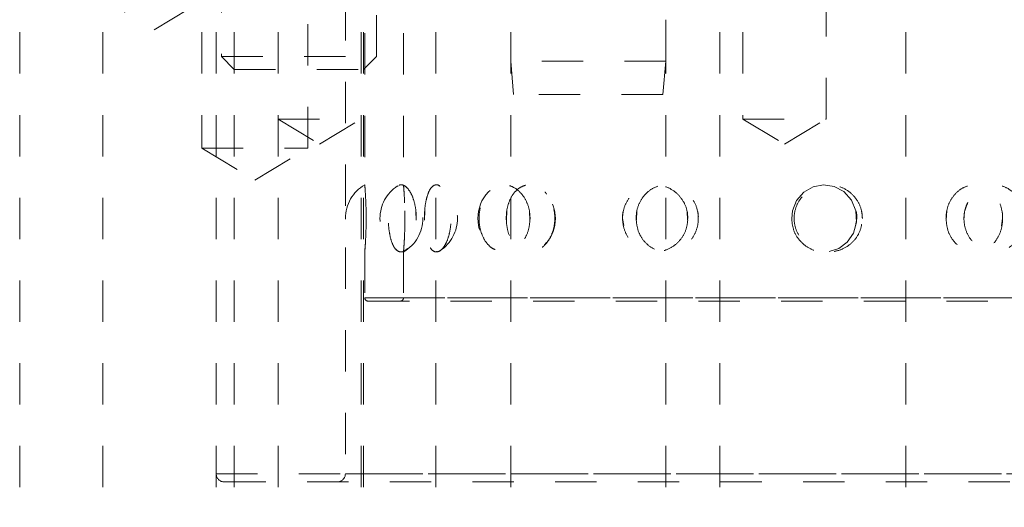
# Model space of a CAD drawing. Header units: inches. Extents: x 220 to 877, y 4 to 174.
# Tile 298 of 656: x 407.33 to 409.72, y 134.21 to 135.39. Entities that reach past the tile are written whole.
import ezdxf

# ---------------------------------------------------------------- set-up
doc = ezdxf.new("R2010")
doc.units = ezdxf.units.IN
doc.header["$LTSCALE"] = 0.5
doc.header["$MEASUREMENT"] = 0
doc.linetypes.add('HIDDEN', pattern=[0.225, 0.15, -0.075])
doc.layers.add('DSS-M-S', color=53, linetype='Continuous')
doc.layers.add('SVD-M-S', color=8, linetype='Continuous')

msp = doc.modelspace()

# ---------------------------------------------------------------- linework, layer by layer
at = {"layer": 'DSS-M-S', "linetype": 'HIDDEN', "lineweight": 18}
for p, q in [((408.12114, 138.44072), (408.12114, 134.29322)), ((408.16802, 138.15862), (408.16802, 134.99174)), ((408.26177, 138.15873), (408.26177, 134.99158)), ((407.33314, 135.96072), (407.33314, 133.46072)), ((407.53414, 133.46072), (407.53414, 135.96072)), ((407.77351, 135.96072), (407.77351, 135.08072)), ((407.80864, 135.96072), (407.80864, 134.29322)), ((407.80864, 135.96072), (407.80864, 133.46072)), ((407.85239, 135.96072), (407.85239, 133.46072)), ((407.95814, 135.96072), (407.95814, 133.46072)), ((408.03051, 135.08072), (408.03051, 135.96072)), ((408.15914, 133.46072), (408.15914, 135.96072)), ((408.16489, 133.46072), (408.16489, 135.96072)), ((408.33989, 135.96072), (408.33989, 133.46072)), ((408.52114, 135.96072), (408.52114, 133.46072)), ((408.89614, 133.46072), (408.89614, 135.96072)), ((409.02739, 133.46072), (409.02739, 135.96072)), ((409.08314, 135.96072), (409.08314, 135.15072)), ((409.28414, 135.15072), (409.28414, 135.96072)), ((409.47739, 135.96072), (409.47739, 133.46072)), ((407.50239, 135.46072), (407.65864, 135.36684)), ((407.65864, 135.36684), (407.81489, 135.46072)), ((407.95814, 135.15072), (408.15914, 135.15072)), ((407.95814, 135.15072), (408.05864, 135.09034)), ((408.05864, 135.09034), (408.15914, 135.15072)), ((409.08314, 135.15072), (409.28414, 135.15072)), ((409.08314, 135.15072), (409.18364, 135.09034)), ((409.18364, 135.09034), (409.28414, 135.15072)), ((407.77351, 135.08072), (408.03051, 135.08072)), ((407.77351, 135.08072), (407.90201, 135.00351)), ((407.90201, 135.00351), (408.03051, 135.08072)), ((408.24981, 134.98935), (408.24768, 134.98851)), ((408.34717, 134.98961), (408.35027, 134.98816)), ((409.25261, 134.98686), (409.23026, 134.97377)), ((409.27793, 134.99189), (409.25261, 134.98686)), ((409.30383, 134.9881), (409.27793, 134.99189)), ((409.32745, 134.97542), (409.30383, 134.9881)), ((408.47141, 134.97788), (408.4673, 134.9748)), ((409.23026, 134.97377), (409.21303, 134.95381)), ((409.34576, 134.95496), (409.32745, 134.97542)), ((409.21303, 134.95381), (409.20293, 134.92873)), ((409.3563, 134.9292), (409.34576, 134.95496)), ((408.29237, 134.90655), (408.29171, 134.92839)), ((408.31265, 134.90615), (408.31307, 134.92895)), ((408.51079, 134.90614), (408.51167, 134.92896)), ((408.56749, 134.90656), (408.56639, 134.92838)), ((408.79185, 134.91072), (408.79456, 134.89365)), ((408.82528, 134.90614), (408.82647, 134.92896)), ((408.94915, 134.90656), (408.9478, 134.92838)), ((409.20293, 134.92873), (409.20096, 134.91072)), ((409.20096, 134.91072), (409.20096, 134.91072)), ((409.35834, 134.91072), (409.35529, 134.89236)), ((409.35784, 134.90149), (409.3563, 134.9292)), ((409.57506, 134.90613), (409.57622, 134.92896)), ((409.71141, 134.91072), (409.70886, 134.89238)), ((409.35053, 134.87528), (409.35784, 134.90149)), ((409.33561, 134.85343), (409.35053, 134.87528)), ((408.60777, 134.85257), (408.60276, 134.84691)), ((409.29163, 134.83063), (409.3149, 134.83798)), ((409.3149, 134.83798), (409.33561, 134.85343)), ((408.16802, 134.8305), (408.16802, 134.7186)), ((408.26177, 134.8306), (408.26177, 134.7186)), ((408.16802, 134.7186), (410.19748, 134.7186)), ((408.17589, 134.71072), (410.19139, 134.71072)), ((408.26177, 134.7186), (410.10377, 134.7186)), ((407.80864, 134.29322), (410.55864, 134.29322)), ((408.12114, 134.29322), (410.24441, 134.29322)), ((407.82864, 134.27322), (410.53864, 134.27322))]:
    msp.add_line(p, q, dxfattribs=at)
for centre, radius, start, end in [((408.21489, 134.91072), 0.09375, 120.03728, 239.7545), ((408.29865, 134.91072), 0.09375, 123.29471, 236.66351), ((408.21489, 134.91072), 0.09375, 300.39276, 59.87715), ((408.29865, 134.91072), 0.09375, 303.80578, 56.47583), ((408.53542, 134.91072), 0.09375, 136.80884, 222.86935), ((408.53542, 134.91072), 0.09375, 320.52814, 38.65081), ((408.17589, 134.7186), 0.00787, 180, 270), ((408.25389, 134.7186), 0.00787, 270, 0), ((407.82864, 134.29322), 0.02, 180, 270), ((408.10114, 134.29322), 0.02, 270, 0)]:
    msp.add_arc(centre, radius, start, end, dxfattribs=at)
for points, knots in [([(408.16803, 134.99174), (408.1681, 134.99095), (408.16824, 134.98934), (408.16933, 134.97528), (408.17053, 134.95427), (408.17131, 134.93134), (408.17139, 134.91644), (408.17142, 134.91072)], [0, 0, 0, 0, 0.212694, 0.4339888, 0.6525969, 0.866575, 1, 1, 1, 1]), ([(408.29272, 134.91072), (408.29229, 134.90174), (408.29142, 134.88377), (408.28485, 134.85982), (408.27546, 134.84136), (408.26411, 134.83037), (408.25234, 134.82834), (408.24158, 134.83585), (408.233, 134.85216), (408.22732, 134.87521), (408.22479, 134.902), (408.22536, 134.92936), (408.22892, 134.95446), (408.23531, 134.97487), (408.2443, 134.98846), (408.25531, 134.99349), (408.26724, 134.98905), (408.27855, 134.9754), (408.2874, 134.95424), (408.29208, 134.93134), (408.29254, 134.91645), (408.29272, 134.91072)], [0, 0, 0, 0, 0.0522157, 0.1044115, 0.1570574, 0.210861, 0.26571, 0.3210845, 0.3762664, 0.4305798, 0.4836779, 0.5357757, 0.58758, 0.6399184, 0.6933372, 0.74789, 0.8031685, 0.8584936, 0.913147, 0.9666429, 1, 1, 1, 1]), ([(408.26517, 134.91072), (408.26509, 134.90145), (408.26493, 134.88289), (408.26382, 134.85823), (408.26261, 134.83977), (408.26178, 134.82967), (408.2617, 134.82876), (408.26237, 134.8367), (408.26349, 134.85255), (408.26461, 134.87484), (408.26526, 134.90149), (408.26512, 134.92959), (408.26422, 134.95578), (408.26299, 134.97641), (408.26196, 134.98966), (408.26185, 134.99097), (408.2618, 134.99158)], [0, 0, 0, 0, 0.0736499, 0.1473273, 0.2203354, 0.291581, 0.3611463, 0.4299285, 0.4991673, 0.5698436, 0.6422792, 0.7160593, 0.790241, 0.8637002, 0.9355503, 1, 1, 1, 1]), ([(408.31239, 134.91072), (408.31269, 134.90145), (408.31327, 134.88289), (408.31799, 134.85823), (408.3253, 134.83977), (408.3349, 134.82967), (408.34571, 134.82876), (408.35661, 134.8367), (408.36633, 134.85255), (408.37362, 134.87484), (408.37726, 134.90149), (408.37649, 134.9296), (408.37128, 134.95574), (408.3625, 134.97655), (408.3517, 134.98951), (408.34055, 134.99339), (408.33036, 134.98823), (408.32196, 134.9748), (408.31594, 134.9544), (408.31284, 134.93184), (408.31252, 134.91677), (408.31239, 134.91072)], [0, 0, 0, 0, 0.0552249, 0.1104704, 0.165214, 0.2186361, 0.2707982, 0.3223731, 0.3742905, 0.4272857, 0.4816, 0.5369225, 0.5925461, 0.647628, 0.7015034, 0.7540234, 0.805689, 0.857398, 0.9099917, 0.9638893, 1, 1, 1, 1]), ([(408.56806, 134.91072), (408.56735, 134.90174), (408.56593, 134.88377), (408.55495, 134.85982), (408.53898, 134.84136), (408.51912, 134.83037), (408.49779, 134.82834), (408.4775, 134.83585), (408.46066, 134.85216), (408.44912, 134.87521), (408.44386, 134.902), (408.44505, 134.92936), (408.45239, 134.95446), (408.46525, 134.97487), (408.48271, 134.98846), (408.50325, 134.99349), (408.52467, 134.98905), (408.54428, 134.9754), (408.55923, 134.95424), (408.567, 134.93134), (408.56777, 134.91645), (408.56806, 134.91072)], [0, 0, 0, 0, 0.05221572, 0.10441149, 0.15705743, 0.21086104, 0.26571001, 0.32108448, 0.37626637, 0.43057977, 0.48367794, 0.53577566, 0.58757998, 0.63991837, 0.69333725, 0.74788998, 0.80316854, 0.85849364, 0.91314705, 0.96664291, 1, 1, 1, 1]), ([(408.51026, 134.91072), (408.51088, 134.90145), (408.51211, 134.88289), (408.52184, 134.85823), (408.53641, 134.83977), (408.55477, 134.82967), (408.57461, 134.82876), (408.59385, 134.8367), (408.6105, 134.85255), (408.62268, 134.87484), (408.6287, 134.90149), (408.62743, 134.9296), (408.6188, 134.95574), (408.604, 134.97655), (408.58528, 134.98951), (408.56523, 134.99339), (408.54617, 134.98823), (408.52982, 134.9748), (408.51765, 134.9544), (408.51119, 134.93184), (408.51053, 134.91677), (408.51026, 134.91072)], [0, 0, 0, 0, 0.0552249, 0.1104704, 0.165214, 0.2186361, 0.2707982, 0.3223731, 0.3742905, 0.4272857, 0.4816, 0.5369225, 0.5925461, 0.647628, 0.7015034, 0.7540234, 0.805689, 0.857398, 0.9099917, 0.9638893, 1, 1, 1, 1]), ([(408.94985, 134.91072), (408.94898, 134.90174), (408.94724, 134.88377), (408.93376, 134.85982), (408.91397, 134.84136), (408.88904, 134.83037), (408.86184, 134.82834), (408.83552, 134.83585), (408.81333, 134.85216), (408.79793, 134.87521), (408.79084, 134.902), (408.79246, 134.92936), (408.8023, 134.95446), (408.81941, 134.97487), (408.84231, 134.98846), (408.86884, 134.99349), (408.89604, 134.98905), (408.92057, 134.9754), (408.93903, 134.95424), (408.94855, 134.93134), (408.94949, 134.91645), (408.94985, 134.91072)], [0, 0, 0, 0, 0.0522157, 0.1044115, 0.1570574, 0.210861, 0.26571, 0.3210845, 0.3762664, 0.4305798, 0.4836779, 0.5357757, 0.58758, 0.6399184, 0.6933372, 0.74789, 0.8031685, 0.8584936, 0.913147, 0.9666429, 1, 1, 1, 1]), ([(408.82456, 134.91072), (408.8254, 134.90145), (408.82706, 134.88289), (408.84012, 134.85823), (408.85944, 134.83977), (408.88338, 134.82967), (408.90881, 134.82876), (408.93308, 134.8367), (408.95377, 134.85255), (408.96874, 134.87484), (408.97609, 134.90149), (408.97454, 134.9296), (408.96399, 134.95574), (408.94573, 134.97655), (408.92232, 134.98951), (408.89684, 134.99339), (408.87221, 134.98823), (408.85072, 134.9748), (408.83451, 134.9544), (408.82582, 134.93184), (408.82492, 134.91677), (408.82456, 134.91072)], [0, 0, 0, 0, 0.0552249, 0.1104704, 0.165214, 0.2186361, 0.2707982, 0.3223731, 0.3742905, 0.4272857, 0.4816, 0.5369225, 0.5925461, 0.647628, 0.7015034, 0.7540234, 0.805689, 0.857398, 0.9099917, 0.9638893, 1, 1, 1, 1]), ([(409.37206, 134.91072), (409.37118, 134.90174), (409.36942, 134.88377), (409.35578, 134.85982), (409.33558, 134.84136), (409.30989, 134.83037), (409.28152, 134.82834), (409.25373, 134.83585), (409.23003, 134.85216), (409.21342, 134.87521), (409.20575, 134.902), (409.2075, 134.92936), (409.21815, 134.95446), (409.23655, 134.97487), (409.26094, 134.98846), (409.28886, 134.99349), (409.31714, 134.98905), (409.34234, 134.9754), (409.36113, 134.95424), (409.37075, 134.93134), (409.37169, 134.91645), (409.37206, 134.91072)], [0, 0, 0, 0, 0.0522157, 0.1044115, 0.1570574, 0.210861, 0.26571, 0.3210845, 0.3762664, 0.4305798, 0.4836779, 0.5357757, 0.58758, 0.6399184, 0.6933372, 0.74789, 0.8031685, 0.8584936, 0.913147, 0.9666429, 1, 1, 1, 1]), ([(409.57435, 134.91072), (409.57517, 134.90145), (409.57681, 134.88289), (409.58957, 134.85823), (409.60811, 134.83977), (409.63056, 134.82967), (409.65378, 134.82876), (409.67535, 134.8367), (409.69332, 134.85255), (409.70607, 134.87484), (409.71226, 134.90149), (409.71096, 134.9296), (409.70205, 134.95574), (409.68639, 134.97655), (409.66586, 134.98951), (409.64293, 134.99339), (409.62015, 134.98823), (409.59979, 134.9748), (409.58411, 134.9544), (409.57559, 134.93184), (409.57471, 134.91677), (409.57435, 134.91072)], [0, 0, 0, 0, 0.0552249, 0.1104704, 0.165214, 0.2186361, 0.2707982, 0.3223731, 0.3742905, 0.4272857, 0.4816, 0.5369225, 0.5925461, 0.647628, 0.7015034, 0.7540234, 0.805689, 0.857398, 0.9099917, 0.9638893, 1, 1, 1, 1]), ([(409.76169, 134.91072), (409.76095, 134.90174), (409.75949, 134.88377), (409.74804, 134.85982), (409.73093, 134.84136), (409.70892, 134.83037), (409.68429, 134.82834), (409.65982, 134.83585), (409.63871, 134.85216), (409.62377, 134.87521), (409.61683, 134.902), (409.61842, 134.92936), (409.62804, 134.95446), (409.64453, 134.97487), (409.6662, 134.98846), (409.69069, 134.99349), (409.71516, 134.98905), (409.73667, 134.9754), (409.75253, 134.95424), (409.76059, 134.93134), (409.76138, 134.91645), (409.76169, 134.91072)], [0, 0, 0, 0, 0.0522157, 0.1044115, 0.1570574, 0.210861, 0.26571, 0.3210845, 0.3762664, 0.4305798, 0.4836779, 0.5357757, 0.58758, 0.6399184, 0.6933372, 0.74789, 0.8031685, 0.8584936, 0.913147, 0.9666429, 1, 1, 1, 1]), ([(408.60384, 134.97447), (408.60416, 134.97425), (408.60589, 134.97301), (408.60704, 134.97081), (408.60799, 134.969)], [0, 0, 0, 0, 0.1791588, 1, 1, 1, 1]), ([(409.62668, 134.94718), (409.62381, 134.94084), (409.61861, 134.92933), (409.61807, 134.91649), (409.61782, 134.91072)], [0, 0, 0, 0, 0.5504446, 1, 1, 1, 1]), ([(408.17142, 134.91072), (408.17135, 134.90174), (408.1712, 134.88377), (408.17015, 134.85982), (408.16898, 134.84136), (408.16809, 134.83037), (408.16792, 134.82834), (408.16855, 134.83584), (408.16972, 134.85217), (408.17087, 134.87518), (408.17154, 134.90189), (408.17135, 134.91971), (408.17125, 134.92843)], [0, 0, 0, 0, 0.0976816, 0.195326, 0.2938124, 0.3944646, 0.4970723, 0.6006631, 0.7038937, 0.8054995, 0.904832, 1, 1, 1, 1]), ([(408.265, 134.92898), (408.265, 134.92889), (408.26518, 134.92321), (408.26517, 134.91692), (408.26517, 134.91072)], [0, 0, 0, 0, 0.01447039, 1, 1, 1, 1]), ([(408.7938, 134.92838), (408.79372, 134.92817), (408.79161, 134.92269), (408.79173, 134.91659), (408.79185, 134.91072)], [0, 0, 0, 0, 0.0372002, 1, 1, 1, 1]), ([(408.97306, 134.92896), (408.97309, 134.92888), (408.97533, 134.92321), (408.9752, 134.91692), (408.97507, 134.91072)], [0, 0, 0, 0, 0.0134365, 1, 1, 1, 1]), ([(409.20096, 134.91072), (409.20186, 134.90145), (409.20367, 134.88291), (409.21779, 134.85815), (409.23852, 134.84004), (409.26031, 134.83029), (409.27418, 134.83054), (409.27911, 134.83063)], [0, 0, 0, 0, 0.222575, 0.4452332, 0.6658684, 0.8811776, 1, 1, 1, 1]), ([(409.35632, 134.92896), (409.35635, 134.92888), (409.35861, 134.92321), (409.35847, 134.91692), (409.35834, 134.91072)], [0, 0, 0, 0, 0.0134017, 1, 1, 1, 1]), ([(409.70971, 134.92896), (409.70974, 134.92888), (409.71163, 134.92321), (409.71152, 134.91692), (409.71141, 134.91072)], [0, 0, 0, 0, 0.0133607, 1, 1, 1, 1]), ([(408.46726, 134.84746), (408.46845, 134.8458), (408.47287, 134.83965), (408.4791, 134.83711), (408.48366, 134.83526)], [0, 0, 0, 0, 0.2693717, 1, 1, 1, 1]), ([(408.2449, 134.83527), (408.24584, 134.83389), (408.24746, 134.83152), (408.24947, 134.8315), (408.25031, 134.83149)], [0, 0, 0, 0, 0.582496, 1, 1, 1, 1]), ([(408.35033, 134.8333), (408.34955, 134.83249), (408.34665, 134.82952), (408.3437, 134.83015), (408.34155, 134.8306)], [0, 0, 0, 0, 0.2722515, 1, 1, 1, 1])]:
    msp.add_open_spline(points, degree=3, knots=knots, dxfattribs=at)
at = {"layer": 'SVD-M-S', "linetype": 'HIDDEN', "lineweight": 18}
for p, q in [((408.52114, 137.13272), (408.52114, 135.29072)), ((408.89614, 135.29072), (408.89614, 137.13272)), ((407.82114, 136.50896), (407.82114, 135.30197)), ((408.19614, 135.30197), (408.19614, 136.50896)), ((407.82114, 135.30197), (408.19614, 135.30197)), ((407.82114, 135.30197), (407.85239, 135.27072)), ((408.16489, 135.27072), (408.19614, 135.30197)), ((408.89614, 135.29072), (408.52114, 135.29072)), ((408.52114, 135.29072), (408.52814, 135.21072)), ((408.88914, 135.21072), (408.89614, 135.29072)), ((407.85239, 135.27072), (408.16489, 135.27072)), ((408.88914, 135.21072), (408.52814, 135.21072))]:
    msp.add_line(p, q, dxfattribs=at)

doc.saveas('drawing.dxf')
